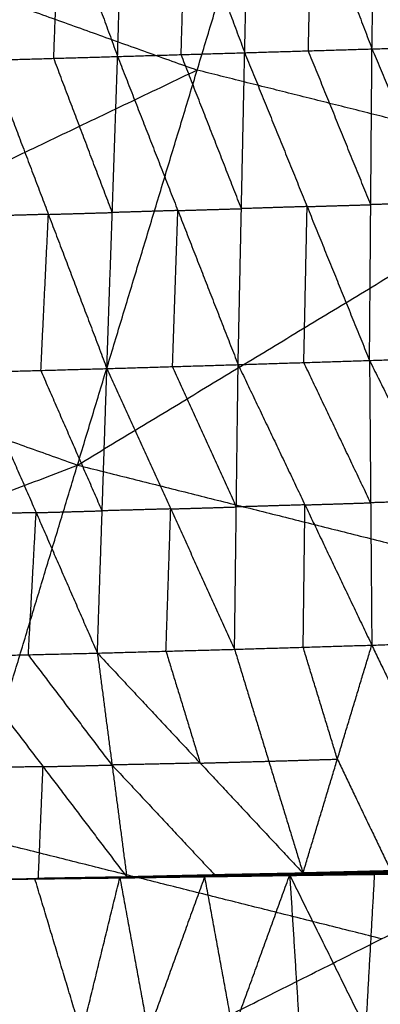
# Model space of a CAD drawing. Header units: millimetres. Extents: x -106 to 110, y -96 to 120.
# Tile 456 of 656: x -20.27 to -17.2, y -63.83 to -55.46. Entities that reach past the tile are written whole.
import ezdxf

# ---------------------------------------------------------------- set-up
doc = ezdxf.new("R2010")
doc.units = ezdxf.units.MM
doc.header["$MEASUREMENT"] = 0
doc.layers.add('Default', color=7, linetype='Continuous', true_color=0x000000)

msp = doc.modelspace()

# ---------------------------------------------------------------- linework, layer by layer
at = {"layer": 'Default'}
for points in [[(-26.6554, -56.7884, 4.6759), (-22.1991, -54.6601, 4.4319), (-17.7428, -52.5318, 4.1879)], [(-19.7802, -59.2483, 4.6759), (-18.7615, -55.8901, 4.4319), (-17.7428, -52.5318, 4.1879)], [(-17.2736, -55.7097, -2.322), (-17.2528, -54.3492, -2.3108), (-17.232, -52.9887, -2.2996)], [(-17.232, -52.9887, -2.2996), (-16.7103, -54.3333, -2.3273), (-16.1885, -55.6779, -2.3551)], [(-19.4386, -55.7741, -2.2508), (-19.3988, -54.4103, -2.2484), (-19.3589, -53.0464, -2.2459)], [(-19.3589, -53.0464, -2.2459), (-18.858, -54.3942, -2.2662), (-18.3571, -55.742, -2.2865)], [(-18.3571, -55.742, -2.2865), (-18.3267, -54.3795, -2.2799), (-18.2963, -53.017, -2.2732)], [(-18.2963, -53.017, -2.2732), (-17.7849, -54.3633, -2.2976), (-17.2736, -55.7097, -2.322)], [(-20.4244, -53.0764, -2.2198), (-19.9315, -54.4252, -2.2353), (-19.4386, -55.7741, -2.2508)], [(-19.7802, -59.2483, 4.6759), (-15.554, -56.6935, 4.4319), (-11.3278, -54.1387, 4.1879)], [(-18.8979, -55.758, -2.2687), (-18.8779, -55.0761, -2.2675), (-18.858, -54.3942, -2.2662)], [(-17.8153, -55.7258, -2.3043), (-17.8001, -55.0446, -2.3009), (-17.7849, -54.3633, -2.2976)], [(-19.982, -55.7898, -2.2339), (-19.9568, -55.1075, -2.2346), (-19.9315, -54.4252, -2.2353)], [(-22.1991, -54.6601, 4.4319), (-20.4803, -55.2751, 4.4319), (-18.7615, -55.8901, 4.4319)], [(-19.4386, -55.7741, -2.2508), (-18.8979, -55.758, -2.2687), (-18.3571, -55.742, -2.2865)], [(-18.413, -58.394, -1.7108), (-18.3851, -57.068, -1.9987), (-18.3571, -55.742, -2.2865)], [(-18.3571, -55.742, -2.2865), (-17.8153, -55.7258, -2.3043), (-17.2736, -55.7097, -2.322)], [(-18.3571, -55.742, -2.2865), (-17.8258, -57.0503, -2.0203), (-17.2945, -58.3585, -1.7541)], [(-17.284, -57.0341, -2.038), (-17.5497, -56.38, -2.1711), (-17.8153, -55.7258, -2.3043)], [(-17.2945, -58.3585, -1.7541), (-17.284, -57.0341, -2.038), (-17.2736, -55.7097, -2.322)], [(-17.2736, -55.7097, -2.322), (-16.7311, -55.6938, -2.3385), (-16.1885, -55.6779, -2.3551)], [(-17.2736, -55.7097, -2.322), (-16.7239, -57.0159, -2.0581), (-16.1742, -58.3221, -1.7942)], [(-20.5255, -55.8054, -2.2171), (-19.982, -55.7898, -2.2339), (-19.4386, -55.7741, -2.2508)], [(-20.5255, -55.8054, -2.2171), (-20.0276, -57.1165, -1.9417), (-19.5298, -58.4276, -1.6663)], [(-19.4842, -57.1009, -1.9586), (-19.7331, -56.4453, -2.0963), (-19.982, -55.7898, -2.2339)], [(-19.5298, -58.4276, -1.6663), (-19.4842, -57.1009, -1.9586), (-19.4386, -55.7741, -2.2508)], [(-19.4386, -55.7741, -2.2508), (-18.9258, -57.084, -1.9808), (-18.413, -58.394, -1.7108)], [(-18.3851, -57.068, -1.9987), (-18.6415, -56.413, -2.1337), (-18.8979, -55.758, -2.2687)], [(-18.7615, -55.8901, 4.4319), (-20.9897, -56.9542, 4.5539), (-23.2178, -58.0183, 4.6759)], [(-15.554, -56.6935, 4.4319), (-17.1578, -56.2918, 4.4319), (-18.7615, -55.8901, 4.4319)], [(-26.6554, -56.7884, 4.6759), (-23.2178, -58.0183, 4.6759), (-19.7802, -59.2483, 4.6759)], [(-18.9258, -57.084, -1.9808), (-19.205, -57.0925, -1.9697), (-19.4842, -57.1009, -1.9586)], [(-18.9714, -58.4108, -1.6885), (-18.9486, -57.7474, -1.8347), (-18.9258, -57.084, -1.9808)], [(-18.9258, -57.084, -1.9808), (-18.6555, -57.076, -1.9897), (-18.3851, -57.068, -1.9987)], [(-17.8258, -57.0503, -2.0203), (-18.1054, -57.0591, -2.0095), (-18.3851, -57.068, -1.9987)], [(-17.8537, -58.3763, -1.7324), (-17.8398, -57.7133, -1.8764), (-17.8258, -57.0503, -2.0203)], [(-17.8258, -57.0503, -2.0203), (-17.5549, -57.0422, -2.0292), (-17.284, -57.0341, -2.038)], [(-16.7239, -57.0159, -2.0581), (-17.004, -57.025, -2.0481), (-17.284, -57.0341, -2.038)], [(-20.0276, -57.1165, -1.9417), (-20.3085, -57.1243, -1.9307), (-20.5895, -57.1321, -1.9197)], [(-20.0916, -58.4432, -1.6443), (-20.0596, -57.7799, -1.793), (-20.0276, -57.1165, -1.9417)], [(-20.0276, -57.1165, -1.9417), (-19.7559, -57.1087, -1.9501), (-19.4842, -57.1009, -1.9586)], [(-17.2945, -58.3585, -1.7541), (-16.7343, -58.3403, -1.7741), (-16.1742, -58.3221, -1.7942)], [(-20.6535, -58.4588, -1.6223), (-20.0916, -58.4432, -1.6443), (-19.5298, -58.4276, -1.6663)], [(-19.6107, -60.8466, -0.3397), (-19.5702, -59.6371, -1.003), (-19.5298, -58.4276, -1.6663)], [(-19.5298, -58.4276, -1.6663), (-18.9714, -58.4108, -1.6885), (-18.413, -58.394, -1.7108)], [(-19.5298, -58.4276, -1.6663), (-18.9866, -59.6211, -1.0301), (-18.4434, -60.8145, -0.3939)], [(-18.4282, -59.6042, -1.0523), (-18.6998, -59.0075, -1.3704), (-18.9714, -58.4108, -1.6885)], [(-18.4434, -60.8145, -0.3939), (-18.4282, -59.6042, -1.0523), (-18.413, -58.394, -1.7108)], [(-18.413, -58.394, -1.7108), (-17.8537, -58.3763, -1.7324), (-17.2945, -58.3585, -1.7541)], [(-18.413, -58.394, -1.7108), (-17.8441, -59.5866, -1.0779), (-17.2751, -60.7791, -0.4451)], [(-17.2848, -59.5688, -1.0996), (-17.5693, -58.9725, -1.416), (-17.8537, -58.3763, -1.7324)], [(-17.2945, -58.3585, -1.7541), (-17.2848, -59.5688, -1.0996), (-17.2751, -60.7791, -0.4451)], [(-17.2945, -58.3585, -1.7541), (-16.6998, -59.55, -1.1231), (-16.1051, -60.7415, -0.4922)], [(-20.6535, -58.4588, -1.6223), (-20.1321, -59.6527, -0.981), (-19.6107, -60.8466, -0.3397)], [(-19.5702, -59.6371, -1.003), (-19.8309, -59.0402, -1.3237), (-20.0916, -58.4432, -1.6443)], [(-29.1674, -62.8527, 5.5886), (-24.4738, -61.0505, 5.1322), (-19.7802, -59.2483, 4.6759)], [(-21.6857, -65.5297, 5.5886), (-20.733, -62.389, 5.1322), (-19.7802, -59.2483, 4.6759)], [(-19.7802, -59.2483, 4.6759), (-16.2386, -60.1355, 4.6759), (-12.697, -61.0226, 4.6759)], [(-18.9866, -59.6211, -1.0301), (-18.7074, -59.6126, -1.0412), (-18.4282, -59.6042, -1.0523)], [(-17.8441, -59.5866, -1.0779), (-18.1362, -59.5954, -1.0651), (-18.4282, -59.6042, -1.0523)], [(-17.8593, -60.7968, -0.4195), (-17.8517, -60.1917, -0.7487), (-17.8441, -59.5866, -1.0779)], [(-17.8441, -59.5866, -1.0779), (-17.5644, -59.5777, -1.0888), (-17.2848, -59.5688, -1.0996)], [(-16.6998, -59.55, -1.1231), (-16.9923, -59.5594, -1.1114), (-17.2848, -59.5688, -1.0996)], [(-20.1321, -59.6527, -0.981), (-20.4259, -59.6597, -0.967), (-20.7196, -59.6668, -0.953)], [(-20.1983, -60.8607, -0.3117), (-20.1652, -60.2567, -0.6463), (-20.1321, -59.6527, -0.981)], [(-20.1321, -59.6527, -0.981), (-19.8512, -59.6449, -0.992), (-19.5702, -59.6371, -1.003)], [(-18.9866, -59.6211, -1.0301), (-19.2784, -59.6291, -1.0165), (-19.5702, -59.6371, -1.003)], [(-19.0271, -60.8306, -0.3668), (-19.0068, -60.2258, -0.6984), (-18.9866, -59.6211, -1.0301)], [(-17.2751, -60.7791, -0.4451), (-16.6901, -60.7603, -0.4686), (-16.1051, -60.7415, -0.4922)], [(-20.7858, -60.8747, -0.2836), (-20.1983, -60.8607, -0.3117), (-19.6107, -60.8466, -0.3397)], [(-19.4859, -61.7984, 0.7433), (-19.8421, -61.3295, 0.2158), (-20.1983, -60.8607, -0.3117)], [(-19.6107, -60.8466, -0.3397), (-19.0271, -60.8306, -0.3668), (-18.4434, -60.8145, -0.3939)], [(-19.6107, -60.8466, -0.3397), (-19.4859, -61.7984, 0.7433), (-19.361, -62.7502, 1.8264)], [(-19.6107, -60.8466, -0.3397), (-18.7358, -61.7821, 0.7052), (-17.8608, -62.7177, 1.7501)], [(-19.0271, -60.8306, -0.3668), (-18.8814, -61.3063, 0.1692), (-18.7358, -61.7821, 0.7052)], [(-18.4434, -60.8145, -0.3939), (-17.8593, -60.7968, -0.4195), (-17.2751, -60.7791, -0.4451)], [(-18.4434, -60.8145, -0.3939), (-18.1521, -61.7661, 0.6781), (-17.8608, -62.7177, 1.7501)], [(-17.8608, -62.7177, 1.7501), (-17.568, -61.7484, 0.6525), (-17.2751, -60.7791, -0.4451)], [(-17.568, -61.7484, 0.6525), (-17.7136, -61.2726, 0.1165), (-17.8593, -60.7968, -0.4195)], [(-17.2751, -60.7791, -0.4451), (-16.8198, -61.73, 0.6176), (-16.3644, -62.6809, 1.6803)], [(-20.7858, -60.8747, -0.2836), (-20.0734, -61.8125, 0.7714), (-19.361, -62.7502, 1.8264)], [(-21.6857, -65.5297, 5.5886), (-17.1914, -63.2761, 5.1322), (-12.697, -61.0226, 4.6759)], [(-18.7358, -61.7821, 0.7052), (-19.1108, -61.7903, 0.7243), (-19.4859, -61.7984, 0.7433)], [(-18.7358, -61.7821, 0.7052), (-18.4439, -61.7741, 0.6917), (-18.1521, -61.7661, 0.6781)], [(-18.1521, -61.7661, 0.6781), (-17.8601, -61.7572, 0.6653), (-17.568, -61.7484, 0.6525)], [(-17.568, -61.7484, 0.6525), (-17.3403, -62.2238, 1.1839), (-17.1126, -62.6993, 1.7152)], [(-20.0734, -61.8125, 0.7714), (-20.4495, -61.819, 0.792), (-20.8256, -61.8256, 0.8126)], [(-20.1132, -62.7633, 1.8676), (-20.0933, -62.2879, 1.3195), (-20.0734, -61.8125, 0.7714)], [(-20.0734, -61.8125, 0.7714), (-19.7796, -61.8054, 0.7574), (-19.4859, -61.7984, 0.7433)], [(-19.4859, -61.7984, 0.7433), (-19.0484, -62.2662, 1.2658), (-18.6109, -62.7339, 1.7883)], [(-17.1914, -63.2761, 5.1322), (-18.9622, -62.8326, 5.1322), (-20.733, -62.389, 5.1322)], [(-17.9279, -62.7295, 1.7345), (-17.1959, -62.7157, 1.7012), (-16.4639, -62.7018, 1.6679)], [(-17.9075, -62.7211, 1.7353), (-17.1706, -62.7044, 1.7014), (-16.4337, -62.6877, 1.6675)], [(-17.9075, -62.7211, 1.7353), (-17.1857, -62.7115, 1.7016), (-16.4639, -62.7018, 1.6679)], [(-17.1593, -62.7018, 1.7058), (-17.5277, -62.7101, 1.7228), (-17.8962, -62.7185, 1.7397)], [(-17.8849, -62.7158, 1.7442), (-17.1425, -62.6973, 1.7105), (-16.4002, -62.6788, 1.6769)], [(-17.8849, -62.7158, 1.7442), (-17.1593, -62.7018, 1.7058), (-16.4337, -62.6877, 1.6675)], [(-17.8729, -62.7167, 1.7471), (-17.5077, -62.707, 1.7288), (-17.1425, -62.6973, 1.7105)], [(-17.1305, -62.6982, 1.7135), (-17.5017, -62.7075, 1.7303), (-17.8729, -62.7167, 1.7471)], [(-17.8608, -62.7177, 1.7501), (-17.1305, -62.6982, 1.7135), (-16.4002, -62.6788, 1.6769)], [(-17.8608, -62.7177, 1.7501), (-17.1126, -62.6993, 1.7152), (-16.3644, -62.6809, 1.6803)], [(-20.8654, -62.7765, 1.9088), (-20.1132, -62.7633, 1.8676), (-19.361, -62.7502, 1.8264)], [(-20.8654, -62.7765, 1.9088), (-20.1425, -62.7657, 1.869), (-19.4195, -62.7548, 1.8293)], [(-20.8654, -62.7765, 1.9088), (-20.4672, -64.0958, 1.1614), (-20.0691, -65.4151, 0.414)], [(-20.8653, -62.776, 1.9088), (-20.1196, -62.7627, 1.8646), (-19.3738, -62.7494, 1.8205)], [(-20.8653, -62.776, 1.9088), (-20.1132, -62.7631, 1.8676), (-19.361, -62.7502, 1.8264)], [(-20.8653, -62.776, 1.9088), (-20.1255, -62.7639, 1.8614), (-19.3858, -62.7518, 1.814)], [(-20.8653, -62.776, 1.9088), (-20.1424, -62.7654, 1.869), (-19.4195, -62.7548, 1.8293)], [(-20.8653, -62.776, 1.9088), (-20.1309, -62.7657, 1.8608), (-19.3965, -62.7554, 1.8129)], [(-20.8653, -62.776, 1.9088), (-20.1393, -62.7667, 1.866), (-19.4134, -62.7573, 1.8233)], [(-20.8653, -62.776, 1.9088), (-20.1355, -62.7669, 1.8625), (-19.4058, -62.7578, 1.8162)], [(-19.7443, -64.0849, 1.1216), (-19.9434, -63.4253, 1.4953), (-20.1425, -62.7657, 1.869)], [(-20.1424, -62.7654, 1.869), (-19.7794, -62.7608, 1.8477), (-19.4165, -62.7561, 1.8263)], [(-20.1393, -62.7667, 1.866), (-20.1409, -62.7661, 1.8675), (-20.1424, -62.7654, 1.869)], [(-20.1393, -62.7667, 1.866), (-19.7745, -62.7621, 1.8429), (-19.4096, -62.7575, 1.8198)], [(-20.1355, -62.7669, 1.8625), (-19.7684, -62.7617, 1.8385), (-19.4012, -62.7566, 1.8146)], [(-19.4096, -62.7575, 1.8198), (-19.7726, -62.7622, 1.8411), (-20.1355, -62.7669, 1.8625)], [(-20.1309, -62.7657, 1.8608), (-19.761, -62.7596, 1.8371), (-19.3911, -62.7536, 1.8135)], [(-19.4012, -62.7566, 1.8146), (-19.766, -62.7611, 1.8377), (-20.1309, -62.7657, 1.8608)], [(-20.1255, -62.7639, 1.8614), (-19.7527, -62.7572, 1.8393), (-19.3798, -62.7506, 1.8172)], [(-19.3911, -62.7536, 1.8135), (-19.7583, -62.7587, 1.8374), (-20.1255, -62.7639, 1.8614)], [(-20.1196, -62.7627, 1.8646), (-19.7435, -62.7562, 1.844), (-19.3674, -62.7498, 1.8234)], [(-19.3798, -62.7506, 1.8172), (-19.7497, -62.7566, 1.8409), (-20.1196, -62.7627, 1.8646)], [(-20.1132, -62.7631, 1.8676), (-20.1164, -62.7629, 1.8661), (-20.1196, -62.7627, 1.8646)], [(-20.0691, -65.4151, 0.414), (-19.7443, -64.0849, 1.1216), (-19.4195, -62.7548, 1.8293)], [(-19.4195, -62.7548, 1.8293), (-18.6968, -62.7442, 1.7932), (-17.974, -62.7336, 1.757)], [(-19.4195, -62.7548, 1.8293), (-19.4165, -62.7561, 1.8263), (-19.4134, -62.7573, 1.8233)], [(-19.4195, -62.7548, 1.8293), (-19.178, -64.0729, 1.087), (-18.9365, -65.3909, 0.3446)], [(-19.4165, -62.7561, 1.8263), (-19.0566, -62.7502, 1.8097), (-18.6968, -62.7442, 1.7932)], [(-18.6937, -62.7455, 1.7902), (-19.0551, -62.7508, 1.8082), (-19.4165, -62.7561, 1.8263)], [(-19.4134, -62.7573, 1.8233), (-18.6937, -62.7455, 1.7902), (-17.974, -62.7336, 1.757)], [(-19.4134, -62.7573, 1.8233), (-18.6872, -62.7472, 1.7871), (-17.961, -62.7372, 1.7508)], [(-19.4134, -62.7573, 1.8233), (-19.4096, -62.7575, 1.8198), (-19.4058, -62.7578, 1.8162)], [(-18.6834, -62.7475, 1.7835), (-19.0465, -62.7525, 1.8016), (-19.4096, -62.7575, 1.8198)], [(-19.4058, -62.7578, 1.8162), (-18.6758, -62.7469, 1.7782), (-17.9458, -62.7361, 1.7401)], [(-19.4058, -62.7578, 1.8162), (-18.6834, -62.7475, 1.7835), (-17.961, -62.7372, 1.7508)], [(-19.4058, -62.7578, 1.8162), (-19.4012, -62.7566, 1.8146), (-19.3965, -62.7554, 1.8129)], [(-18.6712, -62.7457, 1.7765), (-19.0362, -62.7511, 1.7955), (-19.4012, -62.7566, 1.8146)], [(-19.3965, -62.7554, 1.8129), (-18.6622, -62.7424, 1.7737), (-17.9279, -62.7295, 1.7345)], [(-19.3965, -62.7554, 1.8129), (-18.6712, -62.7457, 1.7765), (-17.9458, -62.7361, 1.7401)], [(-19.3965, -62.7554, 1.8129), (-19.3911, -62.7536, 1.8135), (-19.3858, -62.7518, 1.814)], [(-18.6568, -62.7407, 1.7743), (-19.024, -62.7471, 1.7939), (-19.3911, -62.7536, 1.8135)], [(-19.3858, -62.7518, 1.814), (-18.6466, -62.7364, 1.7747), (-17.9075, -62.7211, 1.7353)], [(-19.3858, -62.7518, 1.814), (-18.6568, -62.7407, 1.7743), (-17.9279, -62.7295, 1.7345)], [(-19.3858, -62.7518, 1.814), (-19.3798, -62.7506, 1.8172), (-19.3738, -62.7494, 1.8205)], [(-18.6406, -62.7352, 1.7779), (-19.0102, -62.7429, 1.7976), (-19.3798, -62.7506, 1.8172)], [(-19.3738, -62.7494, 1.8205), (-18.6293, -62.7326, 1.7823), (-17.8849, -62.7158, 1.7442)], [(-19.3738, -62.7494, 1.8205), (-18.6406, -62.7352, 1.7779), (-17.9075, -62.7211, 1.7353)], [(-19.3738, -62.7494, 1.8205), (-19.3674, -62.7498, 1.8234), (-19.361, -62.7502, 1.8264)], [(-19.3674, -62.7498, 1.8234), (-18.9984, -62.7412, 1.8029), (-18.6293, -62.7326, 1.7823)], [(-18.6229, -62.733, 1.7853), (-18.9952, -62.7414, 1.8044), (-19.3674, -62.7498, 1.8234)], [(-19.361, -62.7502, 1.8264), (-18.6229, -62.733, 1.7853), (-17.8849, -62.7158, 1.7442)], [(-19.361, -62.7502, 1.8264), (-18.6109, -62.7339, 1.7883), (-17.8608, -62.7177, 1.7501)], [(-18.6968, -62.7442, 1.7932), (-18.9374, -63.4085, 1.4401), (-19.178, -64.0729, 1.087)], [(-18.9365, -65.3909, 0.3446), (-18.4552, -64.0623, 1.0508), (-17.974, -62.7336, 1.757)], [(-18.4552, -64.0623, 1.0508), (-18.576, -63.4032, 1.422), (-18.6968, -62.7442, 1.7932)], [(-18.6937, -62.7455, 1.7902), (-18.3306, -62.7404, 1.772), (-17.9675, -62.7354, 1.7539)], [(-18.6872, -62.7472, 1.7871), (-18.6904, -62.7464, 1.7886), (-18.6937, -62.7455, 1.7902)], [(-18.6872, -62.7472, 1.7871), (-18.6853, -62.7474, 1.7853), (-18.6834, -62.7475, 1.7835)], [(-18.6834, -62.7475, 1.7835), (-18.3184, -62.742, 1.7645), (-17.9534, -62.7366, 1.7455)], [(-17.9534, -62.7366, 1.7455), (-18.3146, -62.7418, 1.7618), (-18.6758, -62.7469, 1.7782)], [(-18.6758, -62.7469, 1.7782), (-18.6735, -62.7463, 1.7774), (-18.6712, -62.7457, 1.7765)], [(-18.6712, -62.7457, 1.7765), (-18.304, -62.7393, 1.7569), (-17.9368, -62.7328, 1.7373)], [(-17.9368, -62.7328, 1.7373), (-18.2995, -62.7376, 1.7555), (-18.6622, -62.7424, 1.7737)], [(-18.6622, -62.7424, 1.7737), (-18.6595, -62.7416, 1.774), (-18.6568, -62.7407, 1.7743)], [(-18.6568, -62.7407, 1.7743), (-18.2873, -62.733, 1.7546), (-17.9177, -62.7253, 1.7349)], [(-17.9177, -62.7253, 1.7349), (-18.2821, -62.7309, 1.7548), (-18.6466, -62.7364, 1.7747)], [(-18.6466, -62.7364, 1.7747), (-18.6436, -62.7358, 1.7763), (-18.6406, -62.7352, 1.7779)], [(-18.6406, -62.7352, 1.7779), (-18.2684, -62.7268, 1.7588), (-17.8962, -62.7185, 1.7397)], [(-17.8962, -62.7185, 1.7397), (-18.2627, -62.7255, 1.761), (-18.6293, -62.7326, 1.7823)], [(-18.6229, -62.733, 1.7853), (-18.2479, -62.7249, 1.7662), (-17.8729, -62.7167, 1.7471)], [(-18.6109, -62.7339, 1.7883), (-18.6169, -62.7335, 1.7868), (-18.6229, -62.733, 1.7853)], [(-17.974, -62.7336, 1.757), (-17.2533, -62.7242, 1.7244), (-16.5327, -62.7147, 1.6918)], [(-17.974, -62.7336, 1.757), (-17.9675, -62.7354, 1.7539), (-17.961, -62.7372, 1.7508)], [(-17.974, -62.7336, 1.757), (-17.8906, -64.0511, 1.0186), (-17.8072, -65.3686, 0.2802)], [(-17.974, -62.7336, 1.757), (-17.3275, -64.0412, 0.9893), (-16.6811, -65.3487, 0.2217)], [(-17.9675, -62.7354, 1.7539), (-17.6104, -62.7298, 1.7392), (-17.2533, -62.7242, 1.7244)], [(-17.2468, -62.7259, 1.7213), (-17.6072, -62.7307, 1.7376), (-17.9675, -62.7354, 1.7539)], [(-17.961, -62.7372, 1.7508), (-17.2468, -62.7259, 1.7213), (-16.5327, -62.7147, 1.6918)], [(-17.961, -62.7372, 1.7508), (-17.2371, -62.7275, 1.7193), (-16.5133, -62.7178, 1.6877)], [(-17.961, -62.7372, 1.7508), (-17.9534, -62.7366, 1.7455), (-17.9458, -62.7361, 1.7401)], [(-17.2295, -62.7269, 1.7139), (-17.5915, -62.7318, 1.7297), (-17.9534, -62.7366, 1.7455)], [(-17.9458, -62.7361, 1.7401), (-17.2182, -62.7249, 1.7077), (-16.4905, -62.7137, 1.6752)], [(-17.9458, -62.7361, 1.7401), (-17.2295, -62.7269, 1.7139), (-16.5133, -62.7178, 1.6877)], [(-17.9458, -62.7361, 1.7401), (-17.9368, -62.7328, 1.7373), (-17.9279, -62.7295, 1.7345)], [(-17.2092, -62.7216, 1.7049), (-17.573, -62.7272, 1.7211), (-17.9368, -62.7328, 1.7373)], [(-17.9279, -62.7295, 1.7345), (-17.2092, -62.7216, 1.7049), (-16.4905, -62.7137, 1.6752)], [(-17.9279, -62.7295, 1.7345), (-17.9177, -62.7253, 1.7349), (-17.9075, -62.7211, 1.7353)], [(-17.1857, -62.7115, 1.7016), (-17.5517, -62.7184, 1.7182), (-17.9177, -62.7253, 1.7349)], [(-17.9075, -62.7211, 1.7353), (-17.8962, -62.7185, 1.7397), (-17.8849, -62.7158, 1.7442)], [(-17.8849, -62.7158, 1.7442), (-17.8729, -62.7167, 1.7471), (-17.8608, -62.7177, 1.7501)], [(-17.2533, -62.7242, 1.7244), (-17.2904, -63.3827, 1.3569), (-17.3275, -64.0412, 0.9893)], [(-17.2468, -62.7259, 1.7213), (-16.8849, -62.7211, 1.7056), (-16.523, -62.7163, 1.6898)], [(-17.2371, -62.7275, 1.7193), (-17.242, -62.7267, 1.7203), (-17.2468, -62.7259, 1.7213)], [(-17.2371, -62.7275, 1.7193), (-17.2333, -62.7272, 1.7166), (-17.2295, -62.7269, 1.7139)], [(-17.2295, -62.7269, 1.7139), (-16.8657, -62.7213, 1.6977), (-16.5019, -62.7157, 1.6815)], [(-16.5019, -62.7157, 1.6815), (-16.86, -62.7203, 1.6946), (-17.2182, -62.7249, 1.7077)], [(-17.2182, -62.7249, 1.7077), (-17.2137, -62.7232, 1.7063), (-17.2092, -62.7216, 1.7049)], [(-17.2092, -62.7216, 1.7049), (-16.8432, -62.7147, 1.6882), (-16.4772, -62.7078, 1.6715)]]:
    msp.add_open_spline(points, degree=2, dxfattribs=at)

doc.saveas('drawing.dxf')
